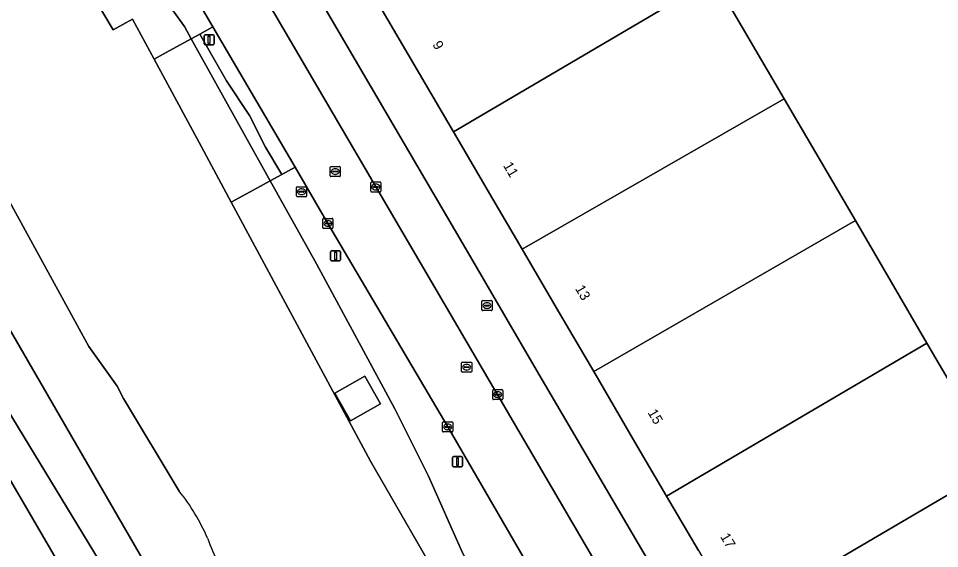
# Model space of a CAD drawing. Extents: x 157692 to 159674, y 381452 to 383291.
# Drawn here: x 159184.4 to 159275.9, y 382541 to 382593.7 of the extents above; entities that cross this region are included whole.
import ezdxf

# ---------------------------------------------------------------- set-up
doc = ezdxf.new("R2010")
doc.units = 0
for name, color, linetype in [('IMGEO_Brandkraan', 7, 'Continuous'), ('IMGEO_Erf', 7, 'Continuous'), ('IMGEO_Grasland_overig', 7, 'Continuous'), ('IMGEO_Groenvoorziening', 7, 'Continuous'), ('IMGEO_Hek', 7, 'Continuous'), ('IMGEO_Kolk', 7, 'Continuous'), ('IMGEO_Lichtmast', 7, 'Continuous'), ('IMGEO_Oever', 7, 'Continuous'), ('IMGEO_Pand', 7, 'Continuous'), ('IMGEO_Pand_nummerreeks', 7, 'Continuous'), ('IMGEO_Parkeervlak_open', 7, 'Continuous'), ('IMGEO_Rijbaan_lokaal_open', 7, 'Continuous'), ('IMGEO_Rioolput', 7, 'Continuous'), ('IMGEO_Waterloop', 7, 'Continuous')]:
    doc.layers.add(name, color=color, linetype=linetype)

msp = doc.modelspace()

# ---------------------------------------------------------------- linework, layer by layer
at = {"layer": 'IMGEO_Brandkraan'}
for p, q in [((159230.465, 382564.736), (159230.465, 382565.588)), ((159230.54, 382565.662), (159231.392, 382565.662)), ((159230.724, 382565.156), (159230.724, 382565.168)), ((159231.162, 382565.119), (159230.764, 382565.119)), ((159230.767, 382565.205), (159231.165, 382565.205)), ((159230.953, 382565.442), (159230.978, 382565.442)), ((159231.208, 382565.168), (159231.208, 382565.156)), ((159231.466, 382565.588), (159231.466, 382564.736)), ((159231.392, 382564.662), (159230.54, 382564.662)), ((159230.976, 382564.882), (159230.951, 382564.882))]:
    msp.add_line(p, q, dxfattribs=at)
for points in [[(159230.465, 382564.736), (159230.465, 382565.588)], [(159230.54, 382565.662), (159231.392, 382565.662)], [(159231.466, 382565.588), (159231.466, 382564.736)], [(159231.392, 382564.662), (159230.54, 382564.662)]]:
    msp.add_lwpolyline(points, dxfattribs=at)
for centre, radius, start, end in [((159230.542, 382565.586), 0.0765, 91.55205, 178.44795), ((159230.542, 382565.586), 0.0765, 91.55205, 178.44795), ((159230.764, 382565.165), 0.0403, 85.87752, 175.75265), ((159230.761, 382565.155), 0.0366, 178.93798, 274.71019), ((159231.165, 382565.162), 0.043, 264.86636, 352.45326), ((159231.169, 382565.167), 0.0386, 1.73085, 96.63898), ((159231.39, 382565.586), 0.0765, 1.55205, 88.44795), ((159231.39, 382565.586), 0.0765, 1.55205, 88.44795), ((159230.542, 382564.738), 0.0765, 181.55205, 268.44795), ((159230.542, 382564.738), 0.0765, 181.55205, 268.44795), ((159231.39, 382564.738), 0.0765, 271.55205, 358.44795), ((159231.39, 382564.738), 0.0765, 271.55205, 358.44795)]:
    msp.add_arc(centre, radius, start, end, dxfattribs=at)
for centre, major_axis, ratio, start_param, end_param in [((159230.952, 382565.162), (-0.387, 0.002), 0.722429, 4.712389, 7.853982), ((159230.977, 382565.162), (-0.39, 0.002), 0.717154, 1.570796, 4.712389)]:
    msp.add_ellipse(centre, major_axis=major_axis, ratio=ratio, start_param=start_param, end_param=end_param, dxfattribs=at)
at = {"layer": 'IMGEO_Erf'}
for points in [[(159173.534, 382664.763), (159185.916, 382643.565), (159193.746, 382630.178), (159193.816, 382630.058), (159193.967, 382630.126), (159195.696, 382627.18), (159195.866, 382627.309), (159210.149, 382602.825), (159229.32, 382569.997), (159235.895, 382558.738), (159251.481, 382532.13)], [(159251.978, 382540.808), (159248.824, 382546.202), (159245.672, 382551.594), (159241.575, 382558.602), (159237.842, 382564.987), (159234.464, 382570.761), (159231.541, 382575.757), (159227.626, 382582.45), (159223.692, 382589.174), (159220.561, 382594.538), (159217.403, 382599.947), (159213.518, 382606.604), (159205.441, 382620.44), (159209.754, 382622.971), (159231.312, 382635.621), (159239.391, 382621.807), (159246.443, 382609.747), (159253.507, 382597.669), (159260.496, 382585.718), (159267.576, 382573.611), (159274.695, 382561.439), (159281.697, 382549.465), (159281.8, 382549.289), (159260.229, 382536.656)], [(159273.494, 382285.815), (159328.456, 382317.435), (159293.957, 382373.753), (159216.622, 382500), (159163.39, 382587.536), (159160.939, 382586.067), (159166.124, 382577.149), (159166.385, 382577.301), (159191.551, 382534.13), (159211.779, 382499.43), (159076.554, 382420.561), (159081.564, 382412.044), (159085.887, 382414.558), (159216.554, 382490.535), (159226.388, 382473.62), (159095.722, 382397.643), (159091.399, 382395.129), (159092.197, 382393.998), (159087.731, 382391.406), (159103.11, 382364.958), (159146.26, 382291.081)]]:
    msp.add_lwpolyline(points, dxfattribs=at)
at = {"layer": 'IMGEO_Grasland_overig'}
msp.add_lwpolyline([(159190.832, 382614.91), (159188.771, 382613.665), (159189.514, 382612.398), (159192.911, 382606.118), (159198.688, 382596.677), (159199.776, 382594.461), (159200.909, 382592.89), (159201.575, 382591.691), (159202.421, 382592.157), (159203.733, 382592.881), (159200.28, 382598.79)], close=True, dxfattribs=at)
at = {"layer": 'IMGEO_Groenvoorziening'}
for points in [[(159100.046, 382645.519), (159078.203, 382650.857), (159076.104, 382647.916), (159080.455, 382646.929), (159098.175, 382642.914), (159098.749, 382642.784), (159099.289, 382643.642), (159132.191, 382635.506), (159160.939, 382586.067), (159163.39, 382587.536), (159216.622, 382500), (159293.957, 382373.753), (159328.456, 382317.435), (159329.14, 382317.829), (159327.116, 382321.868), (159322.263, 382328.528), (159318.309, 382335.473), (159308.31, 382351.805), (159304.782, 382357.823)], [(159234.102, 382475.386), (159224.844, 382491.38), (159219.854, 382500), (159172.941, 382581.047), (159164.203, 382595.154), (159159.903, 382603.788)], [(159253.181, 382507.036), (159236.511, 382535.748), (159236.976, 382536.019), (159227.058, 382553.099), (159220.444, 382564.344), (159215.162, 382573.326), (159211.887, 382578.929), (159210.563, 382578.199), (159209.416, 382577.567), (159214.006, 382569.299), (159221.804, 382554.914), (159225.145, 382548.205), (159228.56, 382540.514), (159233.355, 382531.551), (159237.61, 382523.742), (159247.238, 382506.905), (159248.714, 382504.569), (159251.6, 382500), (159262.089, 382483.395), (159264.039, 382479.157), (159266.194, 382475.019)]]:
    msp.add_lwpolyline(points, dxfattribs=at)
msp.add_lwpolyline([(159202.421, 382592.157), (159205.067, 382587.504), (159207.365, 382584.055), (159208.957, 382580.913), (159210.563, 382578.199), (159211.887, 382578.929), (159203.733, 382592.881)], close=True, dxfattribs=at)
at = {"layer": 'IMGEO_Hek'}
msp.add_lwpolyline([(159328.456, 382317.435), (159293.957, 382373.753), (159216.622, 382500), (159163.39, 382587.536)], dxfattribs=at)
at = {"layer": 'IMGEO_Kolk'}
for p, q in [((159219.417, 382576.526), (159219.417, 382577.378)), ((159219.492, 382577.452), (159220.344, 382577.452)), ((159219.719, 382576.995), (159220.117, 382576.995)), ((159219.905, 382577.232), (159219.93, 382577.232)), ((159220.418, 382577.378), (159220.418, 382576.526)), ((159220.344, 382576.452), (159219.492, 382576.452)), ((159219.676, 382576.946), (159219.676, 382576.958)), ((159220.114, 382576.909), (159219.716, 382576.909)), ((159219.928, 382576.672), (159219.903, 382576.672)), ((159220.16, 382576.958), (159220.16, 382576.946)), ((159214.659, 382572.9), (159214.659, 382573.752)), ((159214.734, 382573.826), (159215.586, 382573.826)), ((159214.918, 382573.32), (159214.918, 382573.332)), ((159214.961, 382573.369), (159215.359, 382573.369)), ((159215.147, 382573.606), (159215.172, 382573.606)), ((159215.402, 382573.332), (159215.402, 382573.32)), ((159215.66, 382573.752), (159215.66, 382572.9)), ((159215.586, 382572.826), (159214.734, 382572.826)), ((159215.356, 382573.283), (159214.958, 382573.283)), ((159215.17, 382573.046), (159215.145, 382573.046)), ((159231.531, 382555.886), (159231.531, 382556.738)), ((159231.606, 382556.812), (159232.458, 382556.812)), ((159231.79, 382556.306), (159231.79, 382556.318)), ((159232.228, 382556.269), (159231.83, 382556.269)), ((159231.833, 382556.355), (159232.231, 382556.355)), ((159232.042, 382556.032), (159232.017, 382556.032)), ((159232.019, 382556.592), (159232.044, 382556.592)), ((159232.274, 382556.318), (159232.274, 382556.306)), ((159232.532, 382556.738), (159232.532, 382555.886)), ((159232.458, 382555.812), (159231.606, 382555.812)), ((159226.557, 382552.673), (159226.557, 382553.525)), ((159226.632, 382553.599), (159227.484, 382553.599)), ((159227.045, 382553.379), (159227.07, 382553.379)), ((159227.558, 382553.525), (159227.558, 382552.673)), ((159227.484, 382552.599), (159226.632, 382552.599)), ((159226.816, 382553.093), (159226.816, 382553.105)), ((159227.254, 382553.056), (159226.856, 382553.056)), ((159226.859, 382553.142), (159227.257, 382553.142)), ((159227.068, 382552.819), (159227.043, 382552.819)), ((159227.3, 382553.105), (159227.3, 382553.093))]:
    msp.add_line(p, q, dxfattribs=at)
for points in [[(159219.417, 382576.526), (159219.417, 382577.378)], [(159219.492, 382577.452), (159220.344, 382577.452)], [(159220.418, 382577.378), (159220.418, 382576.526)], [(159220.344, 382576.452), (159219.492, 382576.452)], [(159214.659, 382572.9), (159214.659, 382573.752)], [(159214.734, 382573.826), (159215.586, 382573.826)], [(159215.66, 382573.752), (159215.66, 382572.9)], [(159215.586, 382572.826), (159214.734, 382572.826)], [(159231.531, 382555.886), (159231.531, 382556.738)], [(159231.606, 382556.812), (159232.458, 382556.812)], [(159232.532, 382556.738), (159232.532, 382555.886)], [(159232.458, 382555.812), (159231.606, 382555.812)], [(159226.557, 382552.673), (159226.557, 382553.525)], [(159226.632, 382553.599), (159227.484, 382553.599)], [(159227.558, 382553.525), (159227.558, 382552.673)], [(159227.484, 382552.599), (159226.632, 382552.599)]]:
    msp.add_lwpolyline(points, dxfattribs=at)
for centre, radius, start, end in [((159219.494, 382577.376), 0.0765, 91.55205, 178.44795), ((159219.494, 382577.376), 0.0765, 91.55205, 178.44795), ((159219.716, 382576.955), 0.0403, 85.87752, 175.75265), ((159220.121, 382576.957), 0.0386, 1.73085, 96.63898), ((159220.342, 382577.376), 0.0765, 1.55205, 88.44795), ((159220.342, 382577.376), 0.0765, 1.55205, 88.44795), ((159219.494, 382576.528), 0.0765, 181.55205, 268.44795), ((159219.494, 382576.528), 0.0765, 181.55205, 268.44795), ((159219.713, 382576.945), 0.0366, 178.93798, 274.71019), ((159220.117, 382576.952), 0.043, 264.86636, 352.45326), ((159220.342, 382576.528), 0.0765, 271.55205, 358.44795), ((159220.342, 382576.528), 0.0765, 271.55205, 358.44795), ((159214.736, 382573.75), 0.0765, 91.55205, 178.44795), ((159214.736, 382573.75), 0.0765, 91.55205, 178.44795), ((159214.958, 382573.329), 0.0403, 85.87752, 175.75265), ((159215.363, 382573.331), 0.0386, 1.73085, 96.63898), ((159215.584, 382573.75), 0.0765, 1.55205, 88.44795), ((159215.584, 382573.75), 0.0765, 1.55205, 88.44795), ((159214.736, 382572.902), 0.0765, 181.55205, 268.44795), ((159214.736, 382572.902), 0.0765, 181.55205, 268.44795), ((159214.955, 382573.319), 0.0366, 178.93798, 274.71019), ((159215.359, 382573.326), 0.043, 264.86636, 352.45326), ((159215.584, 382572.902), 0.0765, 271.55205, 358.44795), ((159215.584, 382572.902), 0.0765, 271.55205, 358.44795), ((159231.608, 382556.736), 0.0765, 91.55205, 178.44795), ((159231.608, 382556.736), 0.0765, 91.55205, 178.44795), ((159231.83, 382556.315), 0.0403, 85.87752, 175.75265), ((159231.827, 382556.305), 0.0366, 178.93798, 274.71019), ((159232.231, 382556.312), 0.043, 264.86636, 352.45326), ((159232.235, 382556.317), 0.0386, 1.73085, 96.63898), ((159232.456, 382556.736), 0.0765, 1.55205, 88.44795), ((159232.456, 382556.736), 0.0765, 1.55205, 88.44795), ((159231.608, 382555.888), 0.0765, 181.55205, 268.44795), ((159231.608, 382555.888), 0.0765, 181.55205, 268.44795), ((159232.456, 382555.888), 0.0765, 271.55205, 358.44795), ((159232.456, 382555.888), 0.0765, 271.55205, 358.44795), ((159226.634, 382553.523), 0.0765, 91.55205, 178.44795), ((159226.634, 382553.523), 0.0765, 91.55205, 178.44795), ((159227.482, 382553.523), 0.0765, 1.55205, 88.44795), ((159227.482, 382553.523), 0.0765, 1.55205, 88.44795), ((159226.634, 382552.675), 0.0765, 181.55205, 268.44795), ((159226.634, 382552.675), 0.0765, 181.55205, 268.44795), ((159226.856, 382553.102), 0.0403, 85.87752, 175.75265), ((159226.853, 382553.092), 0.0366, 178.93798, 274.71019), ((159227.257, 382553.099), 0.043, 264.86636, 352.45326), ((159227.261, 382553.104), 0.0386, 1.73085, 96.63898), ((159227.482, 382552.675), 0.0765, 271.55205, 358.44795), ((159227.482, 382552.675), 0.0765, 271.55205, 358.44795)]:
    msp.add_arc(centre, radius, start, end, dxfattribs=at)
for centre, major_axis, ratio, start_param, end_param in [((159219.904, 382576.952), (-0.387, 0.002), 0.722429, 4.712389, 7.853982), ((159219.929, 382576.952), (-0.39, 0.002), 0.717154, 1.570796, 4.712389), ((159215.146, 382573.326), (-0.387, 0.002), 0.722429, 4.712389, 7.853982), ((159215.171, 382573.326), (-0.39, 0.002), 0.717154, 1.570796, 4.712389), ((159232.018, 382556.312), (-0.387, 0.002), 0.722429, 4.712389, 7.853982), ((159232.043, 382556.312), (-0.39, 0.002), 0.717154, 1.570796, 4.712389), ((159227.044, 382553.099), (-0.387, 0.002), 0.722429, 4.712389, 7.853982), ((159227.069, 382553.099), (-0.39, 0.002), 0.717154, 1.570796, 4.712389)]:
    msp.add_ellipse(centre, major_axis=major_axis, ratio=ratio, start_param=start_param, end_param=end_param, dxfattribs=at)
at = {"layer": 'IMGEO_Lichtmast'}
for p, q in [((159202.845, 382591.176), (159202.845, 382591.976)), ((159202.845, 382591.976), (159202.845, 382591.176)), ((159202.945, 382592.076), (159203.735, 382592.076)), ((159203.735, 382592.076), (159202.945, 382592.076)), ((159203.835, 382591.976), (159203.835, 382591.176)), ((159203.835, 382591.176), (159203.835, 382591.976)), ((159203.735, 382591.076), (159202.945, 382591.076)), ((159202.945, 382591.076), (159203.735, 382591.076)), ((159215.527, 382570.602), (159216.317, 382570.602)), ((159216.317, 382570.602), (159215.527, 382570.602)), ((159215.427, 382569.702), (159215.427, 382570.502)), ((159215.427, 382570.502), (159215.427, 382569.702)), ((159216.417, 382570.502), (159216.417, 382569.702)), ((159216.417, 382569.702), (159216.417, 382570.502)), ((159216.317, 382569.602), (159215.527, 382569.602)), ((159215.527, 382569.602), (159216.317, 382569.602)), ((159227.547, 382549.246), (159227.547, 382550.046)), ((159227.547, 382550.046), (159227.547, 382549.246)), ((159227.647, 382550.146), (159228.437, 382550.146)), ((159228.437, 382550.146), (159227.647, 382550.146)), ((159228.537, 382550.046), (159228.537, 382549.246)), ((159228.537, 382549.246), (159228.537, 382550.046)), ((159228.437, 382549.146), (159227.647, 382549.146)), ((159227.647, 382549.146), (159228.437, 382549.146))]:
    msp.add_line(p, q, dxfattribs=at)
for points in [[(159203.265, 382591.951), (159203.415, 382591.951), (159203.415, 382591.201), (159203.265, 382591.201), (159203.265, 382591.951)], [(159215.847, 382570.477), (159215.997, 382570.477), (159215.997, 382569.727), (159215.847, 382569.727), (159215.847, 382570.477)], [(159227.967, 382550.021), (159228.117, 382550.021), (159228.117, 382549.271), (159227.967, 382549.271), (159227.967, 382550.021)]]:
    msp.add_lwpolyline(points, dxfattribs=at)
for centre, start, end in [((159202.945, 382591.976), 90, 180), ((159202.945, 382591.976), 90, 180), ((159203.735, 382591.976), 0, 90), ((159203.735, 382591.976), 360, 90), ((159202.945, 382591.176), 180, 270), ((159202.945, 382591.176), 180, 270), ((159203.735, 382591.176), 270, 0), ((159203.735, 382591.176), 270, 0), ((159215.527, 382570.502), 90, 180), ((159215.527, 382570.502), 90, 180), ((159216.317, 382570.502), 0, 90), ((159216.317, 382570.502), 360, 90), ((159215.527, 382569.702), 180, 270), ((159215.527, 382569.702), 180, 270), ((159216.317, 382569.702), 270, 0), ((159216.317, 382569.702), 270, 0), ((159227.647, 382550.046), 90, 180), ((159227.647, 382550.046), 90, 180), ((159228.437, 382550.046), 0, 90), ((159228.437, 382550.046), 360, 90), ((159227.647, 382549.246), 180, 270), ((159227.647, 382549.246), 180, 270), ((159228.437, 382549.246), 270, 0), ((159228.437, 382549.246), 270, 0)]:
    msp.add_arc(centre, 0.1, start, end, dxfattribs=at)
at = {"layer": 'IMGEO_Oever'}
for points in [[(159200.371, 382546.724), (159194.827, 382555.932), (159194.213, 382557.155), (159191.378, 382561.087), (159182.158, 382577.919), (159166.89, 382604.647), (159158.515, 382618.34), (159156.242, 382622.412), (159157.15, 382623.125), (159150.826, 382630.284), (159150.488, 382630.07), (159147.847, 382634.248), (159141.713, 382630.7), (159143.446, 382628.926)], [(159159.903, 382603.788), (159164.203, 382595.154), (159172.941, 382581.047), (159219.854, 382500), (159224.844, 382491.38), (159234.102, 382475.386)], [(159266.194, 382475.019), (159264.039, 382479.157), (159262.089, 382483.395), (159251.6, 382500), (159248.714, 382504.569), (159247.238, 382506.905), (159237.61, 382523.742), (159233.355, 382531.551), (159228.56, 382540.514), (159225.145, 382548.205), (159221.804, 382554.914), (159214.006, 382569.299), (159209.416, 382577.567), (159207.051, 382576.264), (159205.546, 382575.435), (159219.402, 382549.703), (159234.824, 382522.926), (159247.115, 382500)]]:
    msp.add_lwpolyline(points, dxfattribs=at)
for points in [[(159192.911, 382606.118), (159189.514, 382612.398), (159188.771, 382613.665), (159185.52, 382611.701), (159187.909, 382607.482), (159185.709, 382606.236), (159193.807, 382592.591), (159195.745, 382593.635), (159197.886, 382589.659), (159199.07, 382590.311), (159201.575, 382591.691), (159200.909, 382592.89), (159199.776, 382594.461), (159198.688, 382596.677)], [(159201.575, 382591.691), (159199.07, 382590.311), (159197.886, 382589.659), (159202.586, 382580.932), (159205.546, 382575.435), (159207.051, 382576.264), (159209.416, 382577.567)], [(159202.421, 382592.157), (159201.575, 382591.691), (159209.416, 382577.567), (159210.563, 382578.199), (159208.957, 382580.913), (159207.365, 382584.055), (159205.067, 382587.504)], [(159217.405, 382553.709), (159215.848, 382556.46), (159218.821, 382558.142), (159220.378, 382555.391)]]:
    msp.add_lwpolyline(points, close=True, dxfattribs=at)
for centre, radius, start, end in [((159184.613, 382534.066), 20.212, 23.21917, 38.77301), ((159226.688, 382550.716), 25.052, 200.27502, 212.52926)]:
    msp.add_arc(centre, radius, start, end, dxfattribs=at)
at = {"layer": 'IMGEO_Pand'}
for points in [[(159253.507, 382597.669), (159246.443, 382609.747), (159220.561, 382594.538), (159223.692, 382589.174), (159227.626, 382582.45)], [(159253.507, 382597.669), (159227.626, 382582.45), (159231.541, 382575.757), (159234.464, 382570.761), (159260.496, 382585.718)], [(159267.576, 382573.611), (159260.496, 382585.718), (159234.464, 382570.761), (159237.842, 382564.987), (159241.575, 382558.602)], [(159191.551, 382534.13), (159166.385, 382577.301), (159166.124, 382577.149), (159081.878, 382528.051), (159107.071, 382484.896)], [(159267.576, 382573.611), (159241.575, 382558.602), (159245.672, 382551.594), (159248.824, 382546.202), (159274.695, 382561.439)], [(159274.695, 382561.439), (159248.824, 382546.202), (159251.978, 382540.808), (159255.914, 382534.129), (159260.229, 382536.656), (159281.8, 382549.289), (159281.697, 382549.465)], [(159215.848, 382556.46), (159217.405, 382553.709), (159220.378, 382555.391), (159218.821, 382558.142)]]:
    msp.add_lwpolyline(points, close=True, dxfattribs=at)
at = {"layer": 'IMGEO_Parkeervlak_open'}
msp.add_lwpolyline([(159193.368, 382626.231), (159191.693, 382625.238), (159225.447, 382567.53), (159247.507, 382529.779), (159249.605, 382531.021), (159251.304, 382531.966), (159251.481, 382532.13), (159235.895, 382558.738), (159229.32, 382569.997), (159210.149, 382602.825), (159195.866, 382627.309)], dxfattribs=at)
at = {"layer": 'IMGEO_Rijbaan_lokaal_open'}
msp.add_lwpolyline([(159191.693, 382625.238), (159186.55, 382622.237), (159188.903, 382618.205), (159189.583, 382617.04), (159190.832, 382614.91), (159200.28, 382598.79), (159203.733, 382592.881), (159211.887, 382578.929), (159215.162, 382573.326), (159220.444, 382564.344), (159227.058, 382553.099), (159236.976, 382536.019), (159241.39, 382528.419), (159242.382, 382526.745), (159247.507, 382529.779), (159225.447, 382567.53)], close=True, dxfattribs=at)
at = {"layer": 'IMGEO_Rioolput'}
for p, q in [((159215.383, 382578.061), (159215.383, 382578.913)), ((159215.458, 382578.987), (159216.31, 382578.987)), ((159216.384, 382578.913), (159216.384, 382578.061)), ((159216.31, 382577.987), (159215.458, 382577.987)), ((159215.642, 382578.481), (159215.642, 382578.493)), ((159216.08, 382578.444), (159215.682, 382578.444)), ((159215.685, 382578.53), (159216.083, 382578.53)), ((159215.894, 382578.207), (159215.869, 382578.207)), ((159215.871, 382578.767), (159215.896, 382578.767)), ((159216.126, 382578.493), (159216.126, 382578.481)), ((159212.035, 382576.057), (159212.035, 382576.909)), ((159212.11, 382576.983), (159212.962, 382576.983)), ((159212.294, 382576.477), (159212.294, 382576.489)), ((159212.732, 382576.44), (159212.334, 382576.44)), ((159212.337, 382576.526), (159212.735, 382576.526)), ((159212.546, 382576.203), (159212.521, 382576.203)), ((159212.523, 382576.763), (159212.548, 382576.763)), ((159212.778, 382576.489), (159212.778, 382576.477)), ((159213.036, 382576.909), (159213.036, 382576.057)), ((159212.962, 382575.983), (159212.11, 382575.983)), ((159228.446, 382558.613), (159228.446, 382559.465)), ((159228.521, 382559.539), (159229.373, 382559.539)), ((159228.705, 382559.033), (159228.705, 382559.045)), ((159229.143, 382558.996), (159228.745, 382558.996)), ((159228.748, 382559.082), (159229.146, 382559.082)), ((159228.957, 382558.759), (159228.932, 382558.759)), ((159228.934, 382559.319), (159228.959, 382559.319)), ((159229.189, 382559.045), (159229.189, 382559.033)), ((159229.447, 382559.465), (159229.447, 382558.613)), ((159229.373, 382558.539), (159228.521, 382558.539))]:
    msp.add_line(p, q, dxfattribs=at)
for points in [[(159215.383, 382578.061), (159215.383, 382578.913)], [(159215.458, 382578.987), (159216.31, 382578.987)], [(159216.384, 382578.913), (159216.384, 382578.061)], [(159216.31, 382577.987), (159215.458, 382577.987)], [(159212.035, 382576.057), (159212.035, 382576.909)], [(159212.11, 382576.983), (159212.962, 382576.983)], [(159213.036, 382576.909), (159213.036, 382576.057)], [(159212.962, 382575.983), (159212.11, 382575.983)], [(159228.446, 382558.613), (159228.446, 382559.465)], [(159228.521, 382559.539), (159229.373, 382559.539)], [(159229.447, 382559.465), (159229.447, 382558.613)], [(159229.373, 382558.539), (159228.521, 382558.539)]]:
    msp.add_lwpolyline(points, dxfattribs=at)
for centre, radius, start, end in [((159215.46, 382578.911), 0.0765, 91.55205, 178.44795), ((159215.46, 382578.911), 0.0765, 91.55205, 178.44795), ((159216.308, 382578.911), 0.0765, 1.55205, 88.44795), ((159216.308, 382578.911), 0.0765, 1.55205, 88.44795), ((159215.46, 382578.063), 0.0765, 181.55205, 268.44795), ((159215.46, 382578.063), 0.0765, 181.55205, 268.44795), ((159215.682, 382578.49), 0.0403, 85.87752, 175.75265), ((159215.679, 382578.48), 0.0366, 178.93798, 274.71019), ((159216.083, 382578.487), 0.043, 264.86636, 352.45326), ((159216.087, 382578.492), 0.0386, 1.73085, 96.63898), ((159216.308, 382578.063), 0.0765, 271.55205, 358.44795), ((159216.308, 382578.063), 0.0765, 271.55205, 358.44795), ((159212.112, 382576.907), 0.0765, 91.55205, 178.44795), ((159212.112, 382576.907), 0.0765, 91.55205, 178.44795), ((159212.334, 382576.486), 0.0403, 85.87752, 175.75265), ((159212.331, 382576.476), 0.0366, 178.93798, 274.71019), ((159212.735, 382576.483), 0.043, 264.86636, 352.45326), ((159212.739, 382576.488), 0.0386, 1.73085, 96.63898), ((159212.96, 382576.907), 0.0765, 1.55205, 88.44795), ((159212.96, 382576.907), 0.0765, 1.55205, 88.44795), ((159212.112, 382576.059), 0.0765, 181.55205, 268.44795), ((159212.112, 382576.059), 0.0765, 181.55205, 268.44795), ((159212.96, 382576.059), 0.0765, 271.55205, 358.44795), ((159212.96, 382576.059), 0.0765, 271.55205, 358.44795), ((159228.523, 382559.463), 0.0765, 91.55205, 178.44795), ((159228.523, 382559.463), 0.0765, 91.55205, 178.44795), ((159228.745, 382559.042), 0.0403, 85.87752, 175.75265), ((159228.742, 382559.032), 0.0366, 178.93798, 274.71019), ((159229.146, 382559.039), 0.043, 264.86636, 352.45326), ((159229.15, 382559.044), 0.0386, 1.73085, 96.63898), ((159229.371, 382559.463), 0.0765, 1.55205, 88.44795), ((159229.371, 382559.463), 0.0765, 1.55205, 88.44795), ((159228.523, 382558.615), 0.0765, 181.55205, 268.44795), ((159228.523, 382558.615), 0.0765, 181.55205, 268.44795), ((159229.371, 382558.615), 0.0765, 271.55205, 358.44795), ((159229.371, 382558.615), 0.0765, 271.55205, 358.44795)]:
    msp.add_arc(centre, radius, start, end, dxfattribs=at)
for centre, major_axis, ratio, start_param, end_param in [((159215.87, 382578.487), (-0.387, 0.002), 0.722429, 4.712389, 7.853982), ((159215.895, 382578.487), (-0.39, 0.002), 0.717154, 1.570796, 4.712389), ((159212.522, 382576.483), (-0.387, 0.002), 0.722429, 4.712389, 7.853982), ((159212.547, 382576.483), (-0.39, 0.002), 0.717154, 1.570796, 4.712389), ((159228.933, 382559.039), (-0.387, 0.002), 0.722429, 4.712389, 7.853982), ((159228.958, 382559.039), (-0.39, 0.002), 0.717154, 1.570796, 4.712389)]:
    msp.add_ellipse(centre, major_axis=major_axis, ratio=ratio, start_param=start_param, end_param=end_param, dxfattribs=at)
at = {"layer": 'IMGEO_Waterloop'}
for points in [[(159247.115, 382500), (159234.824, 382522.926), (159219.402, 382549.703), (159205.546, 382575.435), (159202.586, 382580.932), (159197.886, 382589.659), (159195.745, 382593.635), (159193.807, 382592.591), (159185.709, 382606.236), (159187.909, 382607.482), (159185.52, 382611.701), (159184.906, 382612.786), (159178.404, 382624.272)], [(159182.158, 382577.919), (159191.378, 382561.087), (159194.213, 382557.155), (159194.827, 382555.932), (159200.371, 382546.724)]]:
    msp.add_lwpolyline(points, dxfattribs=at)
for centre, radius, start, end in [((159184.613, 382534.066), 20.212, 23.21917, 38.77301), ((159226.688, 382550.716), 25.052, 200.27502, 212.52926)]:
    msp.add_arc(centre, radius, start, end, dxfattribs=at)

# ---------------------------------------------------------------- texts
at = {"layer": 'IMGEO_Pand_nummerreeks'}
for s, p in [('9', (159225.503, 382591.124)), ('11', (159232.539, 382579.093)), ('13', (159239.692, 382566.861)), ('15', (159246.903, 382554.531)), ('17', (159254.113, 382542.201))]:
    msp.add_text(s, height=1, rotation=300.31827, dxfattribs=at).set_placement(p)

doc.saveas('drawing.dxf')
